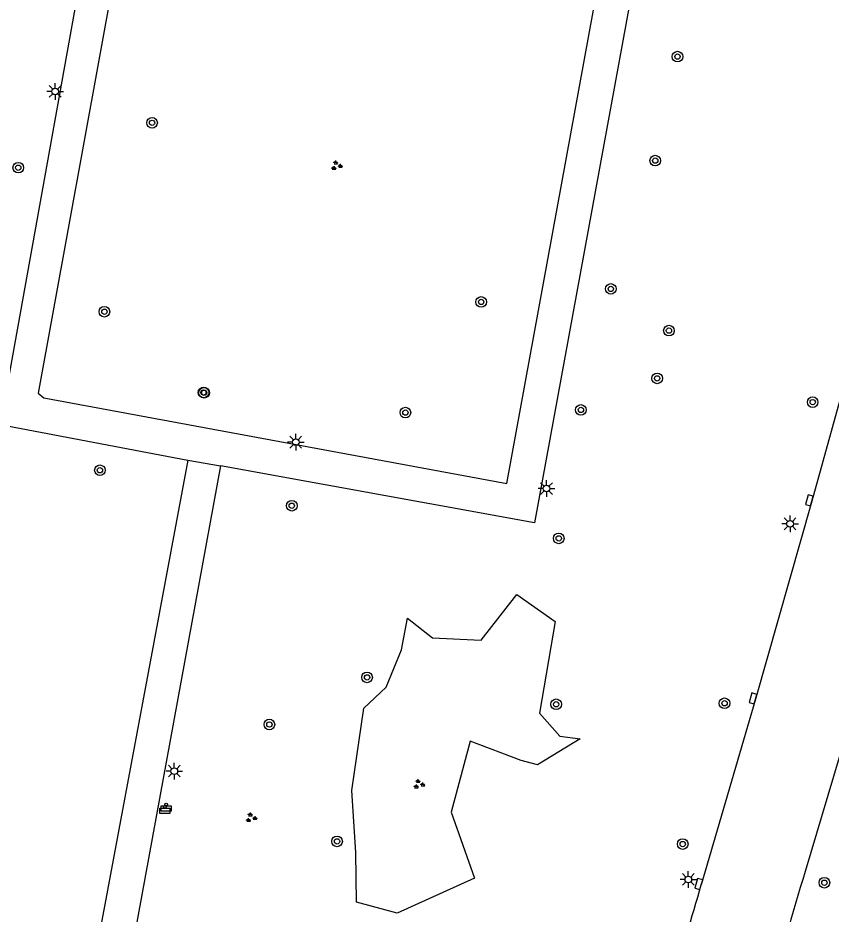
# Model space of a CAD drawing. Extents: x 132999 to 136000, y 398499 to 400501.
# Drawn here: x 133674.5 to 133735.7, y 399985.8 to 400053.2 of the extents above; entities that cross this region are included whole.
import ezdxf

# ---------------------------------------------------------------- set-up
doc = ezdxf.new("R2010")
doc.units = 0
for name, color, linetype in [('gg-knt-onverhard', 7, 'Continuous'), ('gg-knt-verharding', 7, 'Continuous'), ('gt-grn-groengrens', 7, 'Continuous'), ('gt-symb-afvalbak', 7, 'Continuous'), ('gt-symb-boom', 7, 'Continuous'), ('gt-symb-groenvak', 7, 'Continuous'), ('gt-symb-kolk', 7, 'Continuous'), ('gt-symb-lichtmast', 7, 'Continuous')]:
    doc.layers.add(name, color=color, linetype=linetype)

# ---------------------------------------------------------------- blocks, each defined once
blk = doc.blocks.new('gt0-BOOM')
at = {"layer": 'gt-symb-boom'}
for radius in [0.4, 0.2]:
    blk.add_circle((0, 0), radius, dxfattribs=at)
blk = doc.blocks.new('gt0-KOLK')
at = {"layer": 'gt-symb-kolk'}
blk.add_lwpolyline([(0, 0), (0.375, 0), (0.375, 0.4), (-0.375, 0.4), (-0.375, 0), (0, 0)], dxfattribs=at)
blk = doc.blocks.new('gt0-LMAST')
at = {"layer": 'gt-symb-lichtmast'}
for p, q in [((-0.182, 0.173), (-0.447, 0.438)), ((-0.005, 0.246), (-0.005, 0.621)), ((0.172, 0.173), (0.437, 0.438)), ((-0.255, -0.004), (-0.63, -0.004)), ((-0.182, -0.181), (-0.447, -0.446)), ((-0.005, -0.254), (-0.005, -0.629)), ((0.437, -0.446), (0.172, -0.181)), ((0.245, -0.004), (0.62, -0.004))]:
    blk.add_line(p, q, dxfattribs=at)
blk.add_circle((-0.005, -0.004), 0.25, dxfattribs=at)
blk = doc.blocks.new('gt0-GRVAK')
at = {"layer": 'gt-symb-groenvak'}
for p, q in [((-0.11, 0.189), (-0.228, 0.24)), ((-0.182, 0.153), (0.088, 0.153)), ((-0.091, 0.211), (-0.156, 0.322)), ((-0.047, 0.214), (-0.047, 0.393)), ((-0.004, 0.211), (0.061, 0.322)), ((0.015, 0.189), (0.133, 0.24)), ((0.262, -0.052), (0.197, 0.059)), ((0.305, -0.049), (0.305, 0.13)), ((0.349, -0.052), (0.414, 0.059)), ((-0.245, -0.228), (-0.363, -0.177)), ((-0.318, -0.264), (-0.047, -0.264)), ((-0.226, -0.206), (-0.291, -0.095)), ((-0.183, -0.203), (-0.183, -0.024)), ((-0.139, -0.206), (-0.074, -0.095)), ((-0.12, -0.228), (-0.002, -0.177)), ((0.243, -0.074), (0.125, -0.023)), ((0.17, -0.11), (0.441, -0.11)), ((0.368, -0.074), (0.486, -0.023))]:
    blk.add_line(p, q, dxfattribs=at)
blk = doc.blocks.new('gt0-ABAK')
at = {"layer": 'gt-symb-afvalbak'}
blk.add_lwpolyline([(0.375, -0.5), (-0.375, -0.5), (-0.375, -0.1), (0.375, -0.1)], close=True, dxfattribs=at)
blk.add_circle((0, 0), 0.1, dxfattribs=at)

msp = doc.modelspace()

# ---------------------------------------------------------------- linework, layer by layer
at = {"layer": 'gg-knt-onverhard'}
msp.add_line((133689.784, 400019.49), (133680.051, 399966.56), dxfattribs=at)
msp.add_lwpolyline([(133687.319, 400019.918), (133677.43, 399967.004), (133657.049, 399970.562)], dxfattribs=at)
at = {"layer": 'gg-knt-verharding'}
msp.add_line((133687.319, 400019.918), (133689.784, 400019.49), dxfattribs=at)
for points in [[(133687.862, 400104.371), (133673.174, 400022.616), (133687.319, 400019.918)], [(133761.438, 400091.505), (133760.229, 400086.639), (133756.834, 400072.808), (133753.08, 400058.123), (133749.396, 400044.112), (133745.228, 400028.832), (133737.171, 400000.398), (133733.75, 399988.956)], [(133687.446, 400087.528), (133676.051, 400024.971), (133676.482, 400024.622), (133711.303, 400018.176), (133724.353, 400089.469)], [(133726.908, 400089.022), (133713.389, 400015.207), (133689.784, 400019.49)], [(133752.965, 400087.455), (133752.853, 400086.996), (133749.774, 400074.904), (133745.904, 400059.896), (133742.193, 400045.855), (133738.137, 400030.861), (133734.262, 400016.849), (133730.021, 400001.93), (133725.943, 399987.961)]]:
    msp.add_lwpolyline(points, dxfattribs=at)
for centre, radius, start, end in [((133999.868, 399908.908), 277.896, 163.25878, 167.39541), ((133532.222, 400043.693), 201.578, 339.54238, 343.95002)]:
    msp.add_arc(centre, radius, start, end, dxfattribs=at)
at = {"layer": 'gt-grn-groengrens'}
msp.add_lwpolyline([(133703.385, 400005.658), (133703.852, 400008.031), (133705.717, 400006.549), (133709.384, 400006.378), (133712.063, 400009.802), (133714.941, 400007.788), (133713.781, 400000.889), (133715.292, 399999.154), (133716.84, 399998.956), (133713.631, 399996.994), (133712.38, 399997.305), (133708.548, 399998.779), (133707.115, 399993.416), (133708.886, 399988.462), (133703.058, 399985.817), (133699.998, 399986.65), (133699.951, 399990.379), (133699.649, 399995.067), (133700.557, 400001.268), (133702.23, 400002.843), (133703.385, 400005.658)], dxfattribs=at)

# ---------------------------------------------------------------- block references
at = {"layer": 'gt-symb-afvalbak'}
for p in [(133685.682, 399994.003), (133685.592, 399993.826)]:
    msp.add_blockref('gt0-ABAK', p, dxfattribs=at)
at = {"layer": 'gt-symb-boom'}
for p in [(133724.152, 400050.301), (133684.625, 400045.321), (133722.478, 400042.474), (133674.56, 400041.941), (133719.139, 400032.816), (133709.381, 400031.835), (133681.036, 400031.098), (133723.512, 400029.674), (133722.624, 400026.082), (133688.491, 400025.02), (133688.547, 400025), (133734.323, 400024.294), (133703.681, 400023.506), (133716.885, 400023.706), (133680.701, 400019.166), (133695.135, 400016.496), (133715.22, 400014.038), (133700.798, 400003.573), (133715.023, 400001.546), (133727.693, 400001.624), (133693.448, 400000.028), (133698.54, 399991.229), (133724.543, 399991.026), (133735.202, 399988.117)]:
    msp.add_blockref('gt0-BOOM', p, dxfattribs=at)
at = {"layer": 'gt-symb-groenvak'}
for p in [(133698.495, 400042.089), (133704.692, 399995.526), (133692.068, 399993.001)]:
    msp.add_blockref('gt0-GRVAK', p, dxfattribs=at)
at = {"layer": 'gt-symb-kolk'}
for p, rotation in [((133734.262, 400016.849), 74.53679644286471), ((133730.021, 400001.93), 74.13331161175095), ((133725.943, 399987.961), 73.72204067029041)]:
    msp.add_blockref('gt0-KOLK', p, dxfattribs=dict(at, rotation=rotation))
at = {"layer": 'gt-symb-lichtmast'}
for p in [(133677.339, 400047.685), (133695.44, 400021.283), (133714.302, 400017.792), (133732.625, 400015.136), (133686.303, 399996.522), (133724.973, 399988.366)]:
    msp.add_blockref('gt0-LMAST', p, dxfattribs=at)

doc.saveas('drawing.dxf')
